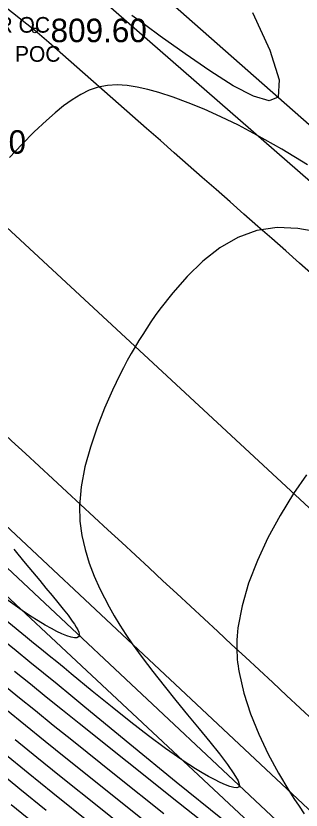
# Model space of a CAD drawing. Extents: x 1378535 to 1380697, y 997729 to 1000024.
# Drawn here: x 1380182.2 to 1380200.3, y 998469.1 to 998519.8 of the extents above; entities that cross this region are included whole.
import ezdxf

# ---------------------------------------------------------------- set-up
doc = ezdxf.new("R2010")
doc.units = 0
for name, color, linetype in [('RD_DTM_BkLn1', 7, 'Continuous'), ('RD_DTM_BkLn2', 7, 'Continuous'), ('RD_DTM_Major1', 7, 'Continuous'), ('RD_DTM_Minor1', 7, 'Continuous'), ('RD_EX_H2O', 7, 'Continuous'), ('RD_EX_Road', 7, 'Continuous'), ('RD_EX_Road_txCode', 7, 'Continuous'), ('RD_EX_TX_Road_ELEV', 7, 'Continuous'), ('RD_HC_Survey_ELEV', 7, 'Continuous'), ('RD_SMD_Locator', 7, 'Continuous')]:
    doc.layers.add(name, color=color, linetype=linetype)

msp = doc.modelspace()

# ---------------------------------------------------------------- linework, layer by layer
at = {"layer": 'RD_DTM_BkLn1'}
msp.add_lwpolyline([(1380231.531, 998459.847), (1380174.23, 998513.053), (1380175.67, 998511.711)], dxfattribs=at)
at = {"layer": 'RD_DTM_BkLn2'}
for points in [[(1379737.292, 998874.883), (1379752.749, 998868.877), (1379772.794, 998857.625), (1379802.995, 998831.849), (1379848.378, 998790.114), (1379894.268, 998747.881), (1379937.731, 998707.347), (1379986.156, 998664.45), (1380033.629, 998623.704), (1380075.028, 998584.523), (1380116.989, 998546.354), (1380162.137, 998505.398), (1380208.594, 998461.82), (1380262.411, 998411.759)], [(1380321.815, 998326.615), (1380322.659, 998329.174), (1380322.261, 998332.77), (1380321.137, 998334.343), (1380320.107, 998334.637), (1380319.184, 998334.516), (1380315.041, 998338.979), (1380309.473, 998346.954), (1380304.757, 998357.874), (1380262.267, 998407.427), (1380207.067, 998458.846), (1380160.069, 998502.831), (1380114.551, 998544.043), (1380071.667, 998582.108), (1380029.128, 998620.782), (1379985.006, 998662.48), (1379936.375, 998704.347), (1379893.878, 998744.802), (1379846.871, 998787.948), (1379800.334, 998830.073), (1379753.878, 998865.5), (1379725.58, 998874.504)], [(1380228.02, 998485.512), (1380181.09, 998526.498), (1380131.893, 998571.277), (1380111.088, 998590.337), (1380106.994, 998598.526)]]:
    msp.add_lwpolyline(points, dxfattribs=at)
at = {"layer": 'RD_DTM_Major1'}
for points in [[(1380200.735, 998510.254), (1380199.1, 998511.245), (1380197.515, 998512.153), (1380196.34, 998512.777), (1380195.222, 998513.325), (1380194.158, 998513.802), (1380193.145, 998514.214), (1380192.18, 998514.565), (1380191.258, 998514.861), (1380190.563, 998515.056), (1380189.892, 998515.21), (1380189.24, 998515.313), (1380188.608, 998515.353), (1380187.992, 998515.32), (1380187.39, 998515.204), (1380186.834, 998515.013), (1380186.286, 998514.745), (1380185.741, 998514.411), (1380185.198, 998514.018), (1380184.652, 998513.575), (1380184.101, 998513.089), (1380183.318, 998512.35), (1380182.531, 998511.554), (1380181.758, 998510.712)], [(1380182.027, 998485.707), (1380182.281, 998485.394), (1380182.743, 998484.83), (1380183.209, 998484.268), (1380183.673, 998483.711), (1380184.072, 998483.233), (1380184.46, 998482.765), (1380184.828, 998482.314), (1380185.17, 998481.887), (1380185.477, 998481.489), (1380185.743, 998481.125), (1380185.883, 998480.92), (1380186.001, 998480.733), (1380186.095, 998480.565), (1380186.162, 998480.418), (1380186.198, 998480.294), (1380186.201, 998480.195), (1380186.153, 998480.107), (1380186.047, 998480.062), (1380185.886, 998480.06), (1380185.671, 998480.102), (1380185.405, 998480.187), (1380185.089, 998480.314), (1380184.772, 998480.461), (1380184.416, 998480.644), (1380184.018, 998480.865), (1380183.577, 998481.128), (1380183.089, 998481.435), (1380182.551, 998481.79), (1380180.072, 998483.569)], [(1380190.968, 998467.858), (1380188.071, 998470.174), (1380185.349, 998472.362), (1380184.028, 998473.43), (1380182.76, 998474.459), (1380181.519, 998475.467), (1380179.195, 998477.357)]]:
    msp.add_lwpolyline(points, dxfattribs=at)
at = {"layer": 'RD_DTM_Minor1'}
for points in [[(1380197.24, 998519.968), (1380198.337, 998517.571), (1380198.939, 998515.684), (1380198.877, 998514.563), (1380198.291, 998514.344), (1380197.303, 998514.629), (1380196.014, 998515.3), (1380194.526, 998516.242), (1380192.94, 998517.339), (1380191.359, 998518.475), (1380190.431, 998519.144), (1380189.545, 998519.777)], [(1380201.455, 998505.943), (1380200.124, 998506.195), (1380198.805, 998506.251), (1380197.523, 998506.067), (1380196.303, 998505.619), (1380195.15, 998504.943), (1380194.069, 998504.094), (1380193.068, 998503.123), (1380192.155, 998502.084), (1380191.336, 998501.03), (1380191.041, 998500.623), (1380190.761, 998500.221), (1380190.494, 998499.823), (1380190.239, 998499.426), (1380189.993, 998499.031), (1380189.757, 998498.636), (1380189.502, 998498.195), (1380189.255, 998497.749), (1380189.015, 998497.297), (1380188.78, 998496.835), (1380188.548, 998496.361), (1380188.318, 998495.872), (1380187.808, 998494.714), (1380187.327, 998493.492), (1380186.901, 998492.233), (1380186.556, 998490.961), (1380186.318, 998489.701), (1380186.213, 998488.478), (1380186.239, 998487.51), (1380186.361, 998486.581), (1380186.562, 998485.687), (1380186.831, 998484.825), (1380187.152, 998483.991), (1380187.513, 998483.183), (1380187.796, 998482.603), (1380188.097, 998482.028), (1380188.42, 998481.453), (1380188.772, 998480.871), (1380189.155, 998480.275), (1380189.574, 998479.661), (1380190.2, 998478.797), (1380190.883, 998477.901), (1380191.607, 998476.984), (1380192.352, 998476.059), (1380193.103, 998475.141), (1380193.842, 998474.24), (1380194.511, 998473.42), (1380195.124, 998472.653), (1380195.65, 998471.964), (1380196.058, 998471.379), (1380196.319, 998470.921), (1380196.402, 998470.617), (1380196.353, 998470.513), (1380196.231, 998470.474), (1380196.044, 998470.491), (1380195.8, 998470.559), (1380195.507, 998470.672), (1380195.173, 998470.824), (1380194.819, 998471.002), (1380194.437, 998471.209), (1380194.033, 998471.442), (1380193.61, 998471.698), (1380193.173, 998471.974), (1380192.724, 998472.27), (1380191.69, 998472.991), (1380190.612, 998473.791), (1380189.481, 998474.67), (1380188.289, 998475.624), (1380187.027, 998476.652), (1380185.686, 998477.753), (1380185.231, 998478.127), (1380184.765, 998478.51), (1380184.287, 998478.902), (1380183.795, 998479.305), (1380183.287, 998479.72), (1380182.762, 998480.148), (1380179.787, 998482.562)], [(1380200.669, 998490.467), (1380199.852, 998489.262), (1380198.998, 998487.869), (1380198.223, 998486.438), (1380197.546, 998484.986), (1380196.988, 998483.534), (1380196.57, 998482.098), (1380196.312, 998480.697), (1380196.282, 998480.434), (1380196.26, 998480.172), (1380196.244, 998479.911), (1380196.236, 998479.651), (1380196.235, 998479.391), (1380196.241, 998479.131), (1380196.252, 998478.917), (1380196.269, 998478.701), (1380196.29, 998478.486), (1380196.316, 998478.269), (1380196.347, 998478.052), (1380196.383, 998477.834), (1380196.681, 998476.524), (1380197.109, 998475.202), (1380197.638, 998473.893), (1380198.24, 998472.623), (1380198.886, 998471.419), (1380199.548, 998470.306), (1380199.877, 998469.789), (1380200.206, 998469.296), (1380200.534, 998468.823)], [(1380195.334, 998468.453), (1380192.378, 998470.84), (1380189.408, 998473.272), (1380186.544, 998475.631), (1380185.653, 998476.365), (1380184.778, 998477.085), (1380183.911, 998477.798), (1380183.045, 998478.509), (1380182.17, 998479.225), (1380181.279, 998479.952)], [(1380195.876, 998466.855), (1380192.53, 998469.522), (1380189.255, 998472.135), (1380186.191, 998474.586), (1380185.125, 998475.442), (1380184.094, 998476.271), (1380183.081, 998477.087), (1380182.071, 998477.9)], [(1380191.584, 998468.817), (1380188.552, 998471.239), (1380185.719, 998473.512), (1380184.537, 998474.465), (1380183.397, 998475.386), (1380182.279, 998476.291), (1380181.164, 998477.195)], [(1380190.29, 998466.949), (1380187.539, 998469.151), (1380184.934, 998471.248), (1380183.489, 998472.419), (1380182.1, 998473.549)], [(1380186.999, 998468.134), (1380184.509, 998470.141), (1380182.945, 998471.411), (1380181.436, 998472.641)], [(1380184.082, 998469.035), (1380182.402, 998470.401), (1380180.774, 998471.732)], [(1380183.653, 998467.931), (1380181.862, 998469.389)]]:
    msp.add_lwpolyline(points, dxfattribs=at)
at = {"layer": 'RD_EX_H2O'}
for points in [[(1379736.894, 998874.065), (1379751.828, 998867.642), (1379771.891, 998856.367), (1379801.405, 998830.336), (1379847.091, 998789.131), (1379893.404, 998746.574), (1379936.347, 998705.935), (1379983.745, 998664.271), (1380032.204, 998621.669), (1380073.465, 998582.905), (1380116.04, 998544.611), (1380160.954, 998503.902), (1380207.715, 998459.994), (1380261.249, 998409.341)], [(1380229.647, 998487.425), (1380183.262, 998528.334), (1380133.421, 998573.222), (1380117.088, 998588.973), (1380105.78, 998600.005)]]:
    msp.add_lwpolyline(points, dxfattribs=at)
at = {"layer": 'RD_EX_Road'}
msp.add_lwpolyline([(1380183.367, 998518.832), (1380181.006, 998520.688), (1380139.832, 998558.119), (1380096.982, 998597.156), (1380053.244, 998637.566), (1380012.004, 998674.178)], dxfattribs=at)
for points in [[(1380571.276, 997900.848), (1380553.838, 997963.229), (1380535.074, 998018.791), (1380510.809, 998079.184), (1380486.363, 998133.158), (1380458.393, 998185.941), (1380428.109, 998238.221), (1380392.689, 998291.143), (1380357.52, 998337.623), (1380319.367, 998385.164), (1380279.255, 998428.684), (1380239.596, 998468.129), (1380183.367, 998518.832)], [(1380551.892, 997897.33), (1380534.244, 997958.196), (1380514.831, 998013.467), (1380491.083, 998070.746), (1380467.518, 998124.397), (1380439.882, 998176.529), (1380409.174, 998228.123), (1380375.886, 998278.447), (1380340.748, 998326.222), (1380303.332, 998371.138), (1380263.981, 998413.97), (1380224.662, 998452.644), (1380168.713, 998504.787)]]:
    msp.add_spline(points, degree=3, dxfattribs=at)
at = {"layer": 'RD_SMD_Locator'}
msp.add_circle((1380183.367, 998518.832), 0.15, dxfattribs=at)

# ---------------------------------------------------------------- texts
at = {"layer": 'RD_EX_Road_txCode'}
for s, p in [('PT*EPR OC', (1380176.975, 998518.688)), ('POC', (1380182.099, 998516.832))]:
    msp.add_text(s, height=1, dxfattribs=at).set_placement(p)
at = {"layer": 'RD_EX_TX_Road_ELEV'}
msp.add_text('809.60', height=1.5, dxfattribs=at).set_placement((1380184.367, 998518.082))
at = {"layer": 'RD_HC_Survey_ELEV'}
msp.add_text('809.60', height=1.5, dxfattribs=at).set_placement((1380176.67, 998510.961))

doc.saveas('drawing.dxf')
